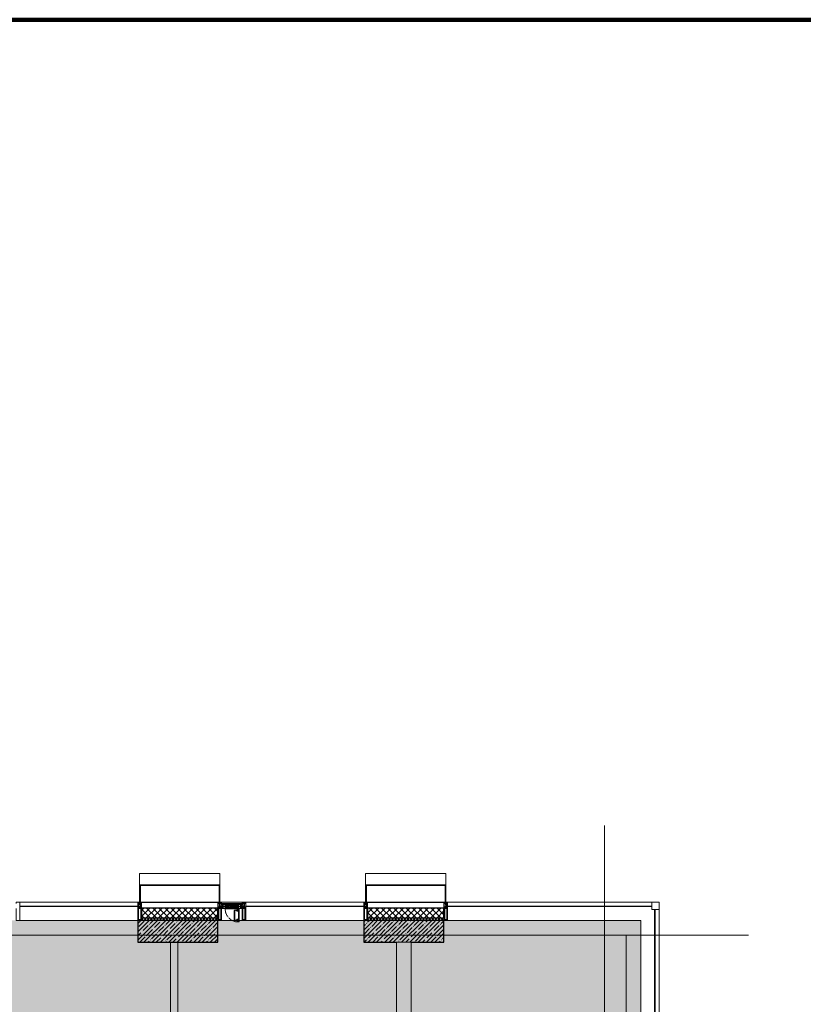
# Model space of a CAD drawing. Header units: millimetres. Extents: x -542966 to 178656, y -69521 to 267189.
# Tile 328 of 388: x -163323 to -152574, y 253686 to 267189. Entities that reach past the tile are written whole.
import ezdxf

# ---------------------------------------------------------------- set-up
doc = ezdxf.new("R2010")
doc.units = ezdxf.units.MM
doc.linetypes.add('-D1-02х01', pattern=[3, 2, -1])
doc.linetypes.add('-D1d1-15x02', pattern=[19, 15, -2, 0, -2])
doc.layers.get('Defpoints').update_dxf_attribs({"color": 31})
for name, color, linetype, lineweight in [('_0', 7, 'Continuous', 13), ('A-COLS', 7, 'Continuous', 5), ('A-DETL-GENF', 7, 'Continuous', 5), ('A-GLAZ', 7, 'Continuous', 5), ('A-GLAZ-CURT', 8, 'Continuous', 5), ('A-GLAZ-CWMG', 8, 'Continuous', 5), ('A-WALL', 7, 'Continuous', 5), ('A-WALL-FNSH', 8, 'Continuous', 5), ('I-WALL', 7, 'Continuous', 5), ('S-COLS', 7, 'Continuous', 5), ('S-GRID', 7, 'Continuous', 5)]:
    doc.layers.add(name, color=color, linetype=linetype, lineweight=lineweight)
pattern_1 = [(45, (0, 0), (-21.213203, 21.213203), []), (135, (0, 0), (-21.213203, -21.213203), [])]
pattern_2 = [(45, (0, 0), (-42.42641, 42.42641), []), (135, (0, 0), (-42.42641, -42.42641), [])]
pattern_3 = [(45, (-192252.935, 225386.45), (-57.02463, 57.02463), []), (45, (-192195.91, 225386.45), (-57.02463, 57.02463), [100.806, -20.161, 3.353, -16.808])]

# ---------------------------------------------------------------- blocks, each defined once
blk = doc.blocks.new('System Panel - A_PAN_Glass-4754382-50_AS_M_L19')
at = {"layer": 'A-GLAZ-CURT'}
for p, q in [((800, 55), (-800, 55)), ((-800, 55), (-800, 0)), ((-800, 0), (800, 0)), ((800, 0), (800, 55))]:
    blk.add_line(p, q, dxfattribs=at)
blk = doc.blocks.new('System Panel - A_PAN_Glass-4752227-50_AS_M_L19')
at = {"layer": 'A-GLAZ-CURT'}
for p, q in [((1400, 0), (-1400, 0)), ((-1400, 0), (-1400, -55)), ((1400, -55), (1400, 0)), ((-1400, -55), (1400, -55))]:
    blk.add_line(p, q, dxfattribs=at)
blk = doc.blocks.new('Quad Corner Mullion - Q_0_100_-50-4752228-50_AS_M_L19')
at = {"layer": 'A-GLAZ-CWMG', "lineweight": 9}
for p, q in [((-100, 100), (0, 100)), ((-100, 0), (-100, 100)), ((0, 0), (-100, 0)), ((0, 100), (0, 0))]:
    blk.add_line(p, q, dxfattribs=at)
blk = doc.blocks.new('Rectangular Mullion - 50Wx250H-V1-50_AS_M_L19')
at = {"layer": 'A-DETL-GENF'}
for p, q in [((-25, 65), (-25, 250)), ((-25, 250), (0, 250)), ((-23, 237), (0, 237)), ((-23, 237), (-23, 74)), ((-15, 84), (-15, 237)), ((25, 250), (0, 250)), ((23, 237), (0, 237)), ((15, 84), (15, 237)), ((23, 237), (23, 74)), ((25, 65), (25, 250)), ((-14, 65), (-25, 65)), ((-24, 15), (-25, 14)), ((-25, 0), (-25, 14)), ((-22, 17), (-24, 17)), ((-24, 17), (-24, 15)), ((-23, 11), (-24, 15)), ((-23, 11), (-24, 10)), ((-24, 1), (-24, 10)), ((-24, 1), (-12, 1)), ((0, 84), (-23, 84)), ((-1, 74), (-23, 74)), ((-23, 10), (-22, 8)), ((-22, 17), (-22, 16)), ((-22, 16), (-21, 16)), ((-22, 8), (-22, 4)), ((-21, 4), (-22, 4)), ((-19, 18), (-21, 16)), ((-21, 4), (-21, 6)), ((-21, 6), (-14, 6)), ((-18, 17), (-19, 18)), ((-7, 17), (-18, 17)), ((-14, 71), (-14, 65)), ((-10, 71), (-14, 71)), ((-14, 6), (-14, 4)), ((-13, 4), (-14, 4)), ((-13, 8), (-11, 11)), ((-13, 8), (-12, 7)), ((-13, 4), (-12, 7)), ((-12, 9), (-12, 15)), ((-12, 15), (0, 15)), ((-12, 1), (-12, 7)), ((-10, 11), (-11, 11)), ((-10, 53), (-10, 71)), ((-9, 53), (-10, 53)), ((-10, 53), (-10, 17)), ((-10, 17), (-8, 17)), ((-10, 1), (-10, 11)), ((-5, 1), (-10, 1)), ((-9, 53), (-7, 55)), ((-9, 18), (-9, 23)), ((-8, 18), (-9, 18)), ((-9, 23), (-2, 30)), ((-8, 17), (-8, 18)), ((-7, 65), (-6, 67)), ((-7, 65), (-7, 55)), ((-7, 18), (-7, 17)), ((-3, 18), (-7, 18)), ((-4, 67), (-6, 67)), ((0, 8), (-5, 8)), ((-5, 1), (-5, 8)), ((-4, 67), (-3, 65)), ((-3, 65), (-3, 55)), ((-1, 53), (-3, 55)), ((-3, 18), (-3, 17)), ((-3, 17), (0, 17)), ((-2, 30), (0, 30)), ((0, 53), (-1, 53)), ((0, 84), (23, 84)), ((0, 53), (1, 53)), ((2, 30), (0, 30)), ((3, 17), (0, 17)), ((0, 15), (0, 17)), ((0, 15), (0, 17)), ((12, 15), (0, 15)), ((0, 0), (0, 8)), ((0, 8), (5, 8)), ((0, 0), (0, 8)), ((1, 74), (23, 74)), ((1, 53), (3, 55)), ((8, 23), (2, 30)), ((4, 67), (3, 65)), ((3, 65), (3, 55)), ((3, 18), (3, 17)), ((3, 18), (7, 18)), ((4, 67), (6, 67)), ((5, 1), (5, 8)), ((5, 1), (10, 1)), ((7, 65), (6, 67)), ((7, 65), (7, 55)), ((9, 53), (7, 55)), ((7, 18), (7, 17)), ((7, 17), (18, 17)), ((8, 18), (8, 18)), ((8, 17), (8, 18)), ((10, 17), (8, 17)), ((9, 53), (10, 53)), ((8, 18), (8, 23)), ((10, 71), (14, 71)), ((10, 53), (10, 71)), ((10, 53), (10, 17)), ((10, 11), (11, 11)), ((10, 1), (10, 11)), ((13, 8), (11, 11)), ((12, 9), (12, 15)), ((13, 8), (12, 7)), ((13, 4), (12, 7)), ((12, 1), (12, 7)), ((24, 1), (12, 1)), ((13, 4), (14, 4)), ((14, 71), (14, 65)), ((14, 65), (25, 65)), ((21, 6), (14, 6)), ((14, 6), (14, 4)), ((18, 17), (19, 18)), ((19, 18), (21, 16)), ((22, 16), (21, 16)), ((21, 4), (21, 6)), ((21, 4), (22, 4)), ((22, 17), (22, 16)), ((22, 17), (24, 17)), ((23, 10), (22, 8)), ((22, 8), (22, 4)), ((23, 11), (24, 15)), ((23, 11), (24, 10)), ((24, 17), (24, 15)), ((24, 15), (25, 14)), ((24, 1), (24, 10)), ((25, 0), (25, 14)), ((-25, 0), (0, 0)), ((25, 0), (0, 0))]:
    blk.add_line(p, q, dxfattribs=at)
for centre, start, end in [((-1, 73), 360, 90), ((1, 73), 90, 180)]:
    blk.add_arc(centre, 0.5, start, end, dxfattribs=at)
blk = doc.blocks.new('Rectangular Mullion - R_StandardFrame_50Wx250H-4752222-50_AS_M_L19')
at = {"layer": 'A-GLAZ-CWMG', "lineweight": 9}
for p, q in [((-25, 0), (-25, 250)), ((-25, 250), (25, 250)), ((25, 250), (25, 0)), ((25, 0), (-25, 0))]:
    blk.add_line(p, q, dxfattribs=at)
blk = doc.blocks.new('System Panel - A_PAN_Glass-4752223-50_AS_M_L19')
at = {"layer": 'A-GLAZ-CURT'}
for p, q in [((810, 0), (-810, 0)), ((-810, 0), (-810, -55)), ((810, -55), (810, 0)), ((-810, -55), (810, -55))]:
    blk.add_line(p, q, dxfattribs=at)
blk = doc.blocks.new('Rectangular Mullion - R_StandardFrame_50Wx250H-4664070-50_AS_M_L19')
at = {"layer": 'A-GLAZ-CWMG', "lineweight": 9}
for p, q in [((-25, 84), (-25, 250)), ((-25, 250), (25, 250)), ((25, 250), (25, 0)), ((-25, 0), (-25, 17)), ((25, 0), (-25, 0))]:
    blk.add_line(p, q, dxfattribs=at)
blk = doc.blocks.new('A_PAN_Створка - 383мм-V11-50_AS_M_L19')
at = {"layer": 'A-GLAZ-CURT'}
h = blk.add_hatch(dxfattribs=at)
h.set_pattern_fill('FP_15', color=256, style=0, pattern_type=2)
h.set_pattern_definition([(45, (-31840, -29700), (-14.142136, 14.142136), []), (135, (-31840, -29700), (-14.142136, -14.142136), [])])
h.paths.add_polyline_path([(-54, -83), (55, -82), (55, -63), (57, -61), (57, -36), (55, -34), (55, -32), (-55, -32), (-55, -34), (-57, -36), (-57, -61), (-55, -63), (-55, -82)])
at = {"layer": 'A-DETL-GENF'}
for p, q in [((-92, -88), (-74, -88)), ((-92, -92), (-92, -88)), ((-92, -92), (91, -92)), ((-83, -90), (-83, -88)), ((-83, -90), (-69, -90)), ((-74, -63), (-70, -63)), ((-74, -88), (-74, -63)), ((-69, -67), (-74, -67)), ((-74, -82), (-69, -82)), ((-69, -86), (-74, -86)), ((-70, -32), (-61, -24)), ((-70, -63), (-70, -32)), ((-69, -82), (-69, -67)), ((-69, -90), (-69, -86)), ((-68, -38), (-66, -37)), ((-68, -56), (-68, -38)), ((-66, -57), (-68, -56)), ((-62, -63), (-68, -63)), ((-68, -63), (-68, -89)), ((-68, -89), (-67, -90)), ((-67, -90), (-57, -90)), ((-66, -37), (-61, -35)), ((-66, -57), (-62, -59)), ((-62, -59), (-61, -61)), ((-62, -65), (-62, -63)), ((-60, -68), (-62, -65)), ((61, -24), (-61, -24)), ((-61, -35), (-57, -36)), ((-61, -61), (-57, -61)), ((-56, -68), (-60, -68)), ((-55, -34), (-57, -36)), ((-55, -34), (-57, -36)), ((-57, -36), (-57, -61)), ((-57, -61), (-55, -63)), ((-57, -61), (-55, -64)), ((-57, -90), (-56, -89)), ((-56, -89), (-56, -68)), ((-55, -26), (-54, -25)), ((-55, -30), (-55, -26)), ((-54, -31), (-55, -30)), ((55, -32), (-55, -32)), ((-55, -32), (-55, -34)), ((-55, -34), (-55, -32)), ((0, -32), (-55, -32)), ((-55, -63), (-55, -82)), ((-55, -64), (-55, -82)), ((-55, -82), (-54, -83)), ((-55, -82), (-54, -83)), ((-55, -86), (-54, -85)), ((-55, -89), (-55, -86)), ((-54, -90), (-55, -89)), ((-54, -25), (54, -25)), ((54, -31), (-54, -31)), ((-54, -83), (54, -83)), ((54, -83), (-54, -83)), ((-54, -85), (54, -85)), ((54, -90), (-54, -90)), ((0, -32), (55, -32)), ((55, -26), (54, -25)), ((54, -31), (55, -30)), ((54, -83), (55, -82)), ((55, -82), (54, -83)), ((55, -86), (54, -85)), ((54, -90), (55, -89)), ((55, -30), (55, -26)), ((55, -34), (55, -32)), ((55, -34), (55, -32)), ((57, -36), (55, -34)), ((55, -34), (57, -36)), ((55, -63), (57, -61)), ((57, -61), (55, -64)), ((55, -82), (55, -63)), ((55, -64), (55, -82)), ((55, -89), (55, -86)), ((56, -68), (60, -68)), ((56, -89), (56, -68)), ((57, -90), (56, -89)), ((61, -35), (57, -36)), ((57, -61), (57, -36)), ((61, -61), (57, -61)), ((67, -90), (57, -90)), ((60, -68), (62, -65)), ((70, -32), (61, -24)), ((66, -37), (61, -35)), ((62, -59), (61, -61)), ((66, -57), (62, -59)), ((62, -63), (68, -63)), ((62, -65), (62, -63)), ((68, -38), (66, -37)), ((66, -57), (68, -56)), ((68, -89), (67, -90)), ((68, -56), (68, -38)), ((68, -63), (68, -89)), ((69, -67), (74, -67)), ((69, -82), (69, -67)), ((74, -82), (69, -82)), ((69, -86), (74, -86)), ((69, -90), (69, -86)), ((83, -90), (69, -90)), ((70, -63), (70, -32)), ((74, -63), (70, -63)), ((74, -88), (74, -63)), ((91, -88), (74, -88)), ((83, -90), (83, -88)), ((91, -92), (91, -88))]:
    blk.add_line(p, q, dxfattribs=at)
at = {"layer": 'A-DETL-GENF', "color": 9, "true_color": 0xc8c8c8}
for p, q in [((40, -109), (31, -118)), ((31, -118), (31, -240)), ((39, -179), (39, -124)), ((41, -124), (39, -124)), ((70, -109), (40, -109)), ((41, -124), (43, -122)), ((45, -113), (42, -118)), ((42, -118), (43, -122)), ((46, -111), (45, -113)), ((63, -111), (46, -111)), ((64, -113), (63, -111)), ((64, -113), (67, -117)), ((67, -117), (69, -118)), ((69, -118), (69, -122)), ((69, -122), (71, -124)), ((70, -105), (70, -109)), ((95, -105), (70, -105)), ((71, -124), (89, -124)), ((74, -110), (74, -105)), ((89, -110), (74, -110)), ((89, -105), (89, -110)), ((89, -124), (91, -125)), ((91, -125), (91, -233)), ((93, -110), (93, -105)), ((98, -110), (93, -110)), ((95, -88), (95, -105)), ((100, -88), (95, -88)), ((98, -96), (95, -96)), ((98, -96), (98, -110)), ((100, -271), (100, -88)), ((40, -249), (31, -240)), ((39, -179), (39, -234)), ((41, -234), (39, -234)), ((70, -249), (40, -249)), ((41, -234), (43, -236)), ((42, -240), (43, -236)), ((45, -245), (42, -240)), ((46, -247), (45, -245)), ((63, -247), (46, -247)), ((64, -245), (63, -247)), ((64, -245), (67, -241)), ((67, -241), (69, -240)), ((69, -236), (71, -234)), ((69, -240), (69, -236)), ((70, -253), (70, -249)), ((95, -253), (70, -253)), ((71, -234), (89, -234)), ((74, -248), (74, -253)), ((89, -248), (74, -248)), ((89, -234), (91, -233)), ((89, -253), (89, -248)), ((93, -248), (93, -253)), ((98, -248), (93, -248)), ((95, -271), (95, -253)), ((98, -262), (95, -262)), ((98, -262), (98, -248)), ((100, -271), (95, -271))]:
    blk.add_line(p, q, dxfattribs=at)
at = {"layer": 'A-GLAZ'}
for p, q in [((-68, -17), (-171, -17)), ((-171, -17), (-171, -57)), ((-171, -18), (-153, -18)), ((-171, -55), (-152, -55)), ((-171, -57), (-156, -57)), ((-153, -18), (-152, -20)), ((-153, -60), (-153, -74)), ((-153, -74), (-150, -74)), ((-152, -20), (-152, -74)), ((-150, -17), (-150, -29)), ((-132, -19), (-150, -19)), ((-150, -29), (-132, -29)), ((-150, -34), (-150, -68)), ((-136, -34), (-150, -34)), ((-136, -52), (-150, -52)), ((-150, -57), (-132, -57)), ((-150, -68), (-144, -68)), ((-150, -70), (-150, -74)), ((-145, -70), (-150, -70)), ((-150, -74), (-150, -84)), ((-150, -84), (-78, -84)), ((-149, -81), (-149, -83)), ((-144, -81), (-149, -81)), ((-149, -83), (-132, -83)), ((-145, -70), (-145, -80)), ((-144, -68), (-144, -81)), ((-137, -31), (-136, -35)), ((-132, -31), (-137, -31)), ((-137, -55), (-136, -51)), ((-132, -55), (-137, -55)), ((-132, -37), (-136, -35)), ((-132, -49), (-136, -51)), ((-132, -32), (-133, -34)), ((-133, -34), (-130, -35)), ((-133, -52), (-130, -50)), ((-132, -54), (-133, -52)), ((-132, -29), (-132, -19)), ((-132, -32), (-132, -31)), ((-132, -49), (-132, -37)), ((-132, -54), (-132, -55)), ((-132, -57), (-132, -83)), ((-131, -18), (-131, -29)), ((-121, -18), (-131, -18)), ((-131, -29), (-121, -29)), ((-131, -31), (-131, -33)), ((-121, -31), (-131, -31)), ((-129, -35), (-131, -33)), ((-129, -51), (-131, -53)), ((-131, -55), (-131, -53)), ((-121, -55), (-131, -55)), ((-131, -56), (-131, -63)), ((-131, -56), (-121, -56)), ((-121, -63), (-131, -63)), ((-131, -65), (-121, -65)), ((-131, -83), (-131, -65)), ((-131, -83), (-121, -83)), ((-130, -35), (-130, -50)), ((-130, -35), (-129, -35)), ((-130, -50), (-129, -51)), ((-122, -35), (-121, -33)), ((-118, -34), (-122, -35)), ((-122, -35), (-122, -50)), ((-122, -35), (-122, -35)), ((-122, -50), (-122, -51)), ((-118, -52), (-122, -50)), ((-122, -51), (-121, -53)), ((-121, -18), (-121, -29)), ((-121, -31), (-121, -33)), ((-121, -55), (-121, -53)), ((-121, -56), (-121, -63)), ((-121, -83), (-121, -65)), ((-120, -37), (-116, -35)), ((-120, -49), (-120, -37)), ((-120, -49), (-116, -51)), ((-119, -19), (-92, -19)), ((-119, -29), (-119, -19)), ((-92, -29), (-119, -29)), ((-119, -31), (-115, -31)), ((-119, -32), (-119, -31)), ((-119, -32), (-118, -34)), ((-119, -54), (-118, -52)), ((-119, -54), (-119, -55)), ((-119, -55), (-115, -55)), ((-119, -57), (-119, -83)), ((-92, -57), (-119, -57)), ((-119, -83), (-92, -83)), ((-115, -31), (-116, -35)), ((-115, -55), (-116, -51)), ((-94, -33), (-115, -33)), ((-94, -53), (-115, -53)), ((-90, -35), (-94, -33)), ((-90, -51), (-94, -53)), ((-92, -19), (-92, -29)), ((-92, -57), (-92, -83)), ((-74, -88), (-92, -88)), ((-92, -88), (-92, -92)), ((-92, -92), (91, -92)), ((-91, -19), (-91, -29)), ((-87, -19), (-91, -19)), ((-91, -29), (-86, -29)), ((-91, -57), (-86, -57)), ((-91, -63), (-91, -57)), ((-80, -63), (-91, -63)), ((-91, -65), (-91, -83)), ((-80, -65), (-91, -65)), ((-91, -83), (-80, -83)), ((-90, -32), (-90, -35)), ((-86, -32), (-90, -32)), ((-90, -35), (-90, -51)), ((-90, -52), (-90, -51)), ((-90, -52), (-89, -54)), ((-86, -54), (-89, -54)), ((-87, -20), (-87, -19)), ((-87, -20), (-87, -22)), ((-85, -20), (-87, -20)), ((-87, -22), (-86, -22)), ((-86, -18), (-86, -20)), ((-76, -18), (-86, -18)), ((-86, -22), (-86, -29)), ((-86, -29), (-86, -32)), ((-86, -54), (-78, -46)), ((-86, -57), (-86, -54)), ((-83, -20), (-85, -20)), ((-78, -84), (-85, -84)), ((-85, -84), (-85, -88)), ((-85, -88), (-78, -88)), ((-70, -34), (-83, -20)), ((-80, -61), (-80, -63)), ((-78, -61), (-80, -61)), ((-80, -66), (-80, -65)), ((-78, -66), (-80, -66)), ((-80, -81), (-78, -81)), ((-80, -83), (-80, -81)), ((-78, -84), (-78, -24)), ((-78, -24), (-68, -24)), ((-78, -37), (-70, -37)), ((-78, -46), (-78, -37)), ((-78, -66), (-78, -61)), ((-78, -88), (-78, -84)), ((-78, -84), (-74, -84)), ((-76, -22), (-76, -18)), ((-76, -22), (-76, -24)), ((-75, -22), (-76, -22)), ((-76, -24), (-73, -24)), ((-75, -18), (-75, -22)), ((-69, -18), (-75, -18)), ((-70, -63), (-74, -63)), ((-74, -63), (-74, -88)), ((-67, -29), (-73, -24)), ((-61, -24), (-70, -32)), ((-70, -32), (-70, -63)), ((-70, -37), (-70, -34)), ((-69, -22), (-69, -18)), ((-68, -22), (-69, -22)), ((68, -17), (-68, -17)), ((-61, -24), (-68, -17)), ((-68, -17), (-68, -24)), ((-68, -17), (68, -17)), ((-68, -22), (-68, -24)), ((-68, -24), (-65, -27)), ((-68, -24), (-65, -27)), ((-65, -27), (-67, -29)), ((-65, -27), (-61, -24)), ((61, -24), (-61, -24)), ((68, -17), (61, -24)), ((70, -32), (61, -24)), ((61, -24), (65, -27)), ((68, -24), (65, -27)), ((65, -27), (68, -24)), ((65, -27), (67, -29)), ((67, -29), (73, -24)), ((68, -24), (68, -17)), ((171, -17), (68, -17)), ((68, -22), (68, -24)), ((68, -22), (69, -22)), ((68, -24), (78, -24)), ((69, -18), (75, -18)), ((69, -22), (69, -18)), ((70, -34), (83, -20)), ((70, -63), (70, -32)), ((70, -37), (70, -34)), ((78, -37), (70, -37)), ((74, -63), (70, -63)), ((76, -24), (73, -24)), ((74, -88), (74, -63)), ((74, -84), (78, -84)), ((91, -88), (74, -88)), ((75, -18), (75, -22)), ((75, -22), (76, -22)), ((76, -18), (86, -18)), ((76, -22), (76, -18)), ((76, -22), (76, -24)), ((78, -24), (78, -84)), ((78, -46), (78, -37)), ((86, -54), (78, -46)), ((78, -61), (80, -61)), ((78, -66), (78, -61)), ((78, -66), (80, -66)), ((80, -81), (78, -81)), ((78, -88), (78, -84)), ((78, -84), (85, -84)), ((78, -84), (150, -84)), ((85, -88), (78, -88)), ((80, -61), (80, -63)), ((80, -63), (91, -63)), ((80, -65), (91, -65)), ((80, -66), (80, -65)), ((80, -83), (80, -81)), ((91, -83), (80, -83)), ((83, -20), (85, -20)), ((85, -20), (87, -20)), ((85, -84), (85, -88)), ((86, -18), (86, -20)), ((86, -22), (86, -29)), ((87, -22), (86, -22)), ((86, -29), (86, -32)), ((91, -29), (86, -29)), ((86, -32), (90, -32)), ((86, -54), (89, -54)), ((86, -57), (86, -54)), ((91, -57), (86, -57)), ((87, -19), (91, -19)), ((87, -20), (87, -19)), ((87, -20), (87, -22)), ((90, -52), (89, -54)), ((90, -32), (90, -35)), ((90, -35), (94, -33)), ((90, -35), (90, -51)), ((90, -51), (94, -53)), ((90, -52), (90, -51)), ((91, -19), (91, -29)), ((91, -63), (91, -57)), ((91, -65), (91, -83)), ((91, -92), (91, -88)), ((92, -19), (92, -29)), ((119, -19), (92, -19)), ((92, -29), (119, -29)), ((92, -57), (119, -57)), ((92, -57), (92, -83)), ((119, -83), (92, -83)), ((94, -33), (115, -33)), ((94, -53), (115, -53)), ((115, -31), (116, -35)), ((119, -31), (115, -31)), ((115, -55), (116, -51)), ((119, -55), (115, -55)), ((120, -37), (116, -35)), ((120, -49), (116, -51)), ((119, -32), (118, -34)), ((118, -34), (122, -35)), ((118, -52), (122, -50)), ((119, -54), (118, -52)), ((119, -29), (119, -19)), ((119, -32), (119, -31)), ((119, -54), (119, -55)), ((119, -57), (119, -83)), ((120, -49), (120, -37)), ((121, -18), (121, -29)), ((121, -18), (131, -18)), ((131, -29), (121, -29)), ((121, -31), (121, -33)), ((121, -31), (131, -31)), ((122, -35), (121, -33)), ((122, -51), (121, -53)), ((121, -55), (121, -53)), ((121, -55), (131, -55)), ((121, -56), (121, -63)), ((131, -56), (121, -56)), ((121, -63), (131, -63)), ((121, -83), (121, -65)), ((131, -65), (121, -65)), ((131, -83), (121, -83)), ((122, -35), (122, -50)), ((122, -35), (122, -35)), ((122, -50), (122, -51)), ((129, -35), (131, -33)), ((130, -35), (129, -35)), ((130, -50), (129, -51)), ((129, -51), (131, -53)), ((133, -34), (130, -35)), ((130, -35), (130, -50)), ((133, -52), (130, -50)), ((131, -18), (131, -29)), ((131, -31), (131, -33)), ((131, -55), (131, -53)), ((131, -56), (131, -63)), ((131, -83), (131, -65)), ((132, -19), (150, -19)), ((132, -29), (132, -19)), ((150, -29), (132, -29)), ((132, -31), (137, -31)), ((132, -32), (132, -31)), ((132, -32), (133, -34)), ((132, -37), (136, -35)), ((132, -49), (132, -37)), ((132, -49), (136, -51)), ((132, -54), (133, -52)), ((132, -54), (132, -55)), ((132, -55), (137, -55)), ((150, -57), (132, -57)), ((132, -57), (132, -83)), ((149, -83), (132, -83)), ((137, -31), (136, -35)), ((136, -34), (150, -34)), ((137, -55), (136, -51)), ((136, -52), (150, -52)), ((144, -68), (144, -81)), ((150, -68), (144, -68)), ((144, -81), (149, -81)), ((145, -70), (150, -70)), ((145, -70), (145, -80)), ((149, -81), (149, -83)), ((150, -17), (150, -29)), ((150, -34), (150, -68)), ((150, -70), (150, -74)), ((150, -84), (150, -74)), ((150, -74), (153, -74)), ((153, -18), (152, -20)), ((152, -20), (152, -74)), ((171, -55), (152, -55)), ((171, -18), (153, -18)), ((153, -74), (153, -60)), ((156, -57), (171, -57)), ((171, -57), (171, -17))]:
    blk.add_line(p, q, dxfattribs=at)
for centre, start, end in [((-156, -60), 0, 90), ((156, -60), 90, 180)]:
    blk.add_arc(centre, 3, start, end, dxfattribs=at)
at = {"layer": 'A-GLAZ', "linetype": '-D1-02х01'}
blk.add_arc((91, -88), 183, 181.4091, 271.1445, dxfattribs=at)
blk = doc.blocks.new('Rectangular Mullion - 50Wx250H-V3-50_AS_M_L19')
at = {"layer": 'A-DETL-GENF'}
for p, q in [((-25, 65), (-25, 250)), ((-25, 250), (0, 250)), ((-23, 237), (0, 237)), ((-23, 237), (-23, 74)), ((-15, 84), (-15, 237)), ((25, 250), (0, 250)), ((23, 237), (0, 237)), ((15, 84), (15, 237)), ((23, 237), (23, 84)), ((25, 84), (25, 250)), ((-14, 65), (-25, 65)), ((-24, 15), (-25, 14)), ((-25, 0), (-25, 14)), ((-22, 17), (-24, 17)), ((-24, 17), (-24, 15)), ((-23, 11), (-24, 15)), ((-23, 11), (-24, 10)), ((-24, 1), (-24, 10)), ((-24, 1), (-12, 1)), ((0, 84), (-23, 84)), ((-1, 74), (-23, 74)), ((-23, 10), (-22, 8)), ((-22, 17), (-22, 16)), ((-22, 16), (-21, 16)), ((-22, 8), (-22, 4)), ((-21, 4), (-22, 4)), ((-19, 18), (-21, 16)), ((-21, 4), (-21, 6)), ((-21, 6), (-14, 6)), ((-18, 17), (-19, 18)), ((-7, 17), (-18, 17)), ((-14, 71), (-14, 65)), ((-10, 71), (-14, 71)), ((-14, 6), (-14, 4)), ((-13, 4), (-14, 4)), ((-13, 8), (-11, 11)), ((-13, 8), (-12, 7)), ((-13, 4), (-12, 7)), ((-12, 9), (-12, 15)), ((-12, 15), (0, 15)), ((-12, 1), (-12, 7)), ((-10, 11), (-11, 11)), ((-10, 53), (-10, 71)), ((-9, 53), (-10, 53)), ((-10, 53), (-10, 17)), ((-10, 17), (-8, 17)), ((-10, 1), (-10, 11)), ((-5, 1), (-10, 1)), ((-9, 53), (-7, 55)), ((-9, 18), (-9, 23)), ((-8, 18), (-9, 18)), ((-9, 23), (-6, 25)), ((-8, 17), (-8, 18)), ((-7, 65), (-6, 67)), ((-7, 65), (-7, 55)), ((-7, 18), (-7, 17)), ((-6, 18), (-7, 18)), ((-4, 67), (-6, 67)), ((0, 8), (-5, 8)), ((-5, 1), (-5, 8)), ((-4, 67), (-3, 65)), ((-3, 65), (-3, 57)), ((-3, 17), (0, 17)), ((0, 84), (15, 84)), ((3, 17), (0, 17)), ((0, 15), (0, 17)), ((0, 15), (0, 17)), ((12, 15), (0, 15)), ((0, 0), (0, 8)), ((0, 8), (5, 8)), ((0, 0), (0, 8)), ((1, 74), (15, 74)), ((4, 67), (3, 65)), ((3, 65), (3, 57)), ((4, 67), (6, 67)), ((5, 1), (5, 8)), ((5, 1), (10, 1)), ((7, 65), (6, 67)), ((7, 65), (7, 57)), ((7, 17), (18, 17)), ((10, 71), (12, 71)), ((10, 57), (10, 71)), ((10, 11), (11, 11)), ((10, 1), (10, 11)), ((13, 8), (11, 11)), ((12, 9), (12, 15)), ((13, 8), (12, 7)), ((13, 4), (12, 7)), ((12, 1), (12, 7)), ((24, 1), (12, 1)), ((13, 4), (14, 4)), ((21, 6), (14, 6)), ((14, 6), (14, 4)), ((20, 17), (21, 16)), ((22, 16), (21, 16)), ((21, 4), (21, 6)), ((21, 4), (22, 4)), ((22, 17), (22, 16)), ((23, 10), (22, 8)), ((22, 8), (22, 4)), ((23, 11), (24, 15)), ((23, 11), (24, 10)), ((24, 17), (24, 15)), ((24, 15), (25, 14)), ((24, 1), (24, 10)), ((25, 0), (25, 14)), ((-25, 0), (0, 0)), ((25, 0), (0, 0))]:
    blk.add_line(p, q, dxfattribs=at)
for centre, start, end in [((-1, 73), 360, 90), ((1, 73), 90, 180)]:
    blk.add_arc(centre, 0.5, start, end, dxfattribs=at)
blk = doc.blocks.new('Rectangular Mullion - R_StandardFrame_50Wx250H-V9-50_AS_M_L19')
at = {"layer": 'A-GLAZ-CWMG', "lineweight": 9}
for p, q in [((-25, 0), (-25, 250)), ((-25, 250), (25, 250)), ((25, 250), (25, 84)), ((25, 0), (-25, 0)), ((25, 17), (25, 0))]:
    blk.add_line(p, q, dxfattribs=at)
blk = doc.blocks.new('Rectangular Mullion - 50Wx250H-2623690-50_AS_M_L19')
at = {"layer": 'A-DETL-GENF'}
for p, q in [((-25, 84), (-25, 250)), ((-25, 250), (0, 250)), ((-23, 237), (0, 237)), ((-23, 237), (-23, 84)), ((-15, 84), (-15, 237)), ((25, 250), (0, 250)), ((23, 237), (0, 237)), ((15, 84), (15, 237)), ((23, 237), (23, 74)), ((25, 65), (25, 250)), ((-24, 15), (-25, 14)), ((-25, 0), (-25, 14)), ((-24, 17), (-24, 15)), ((-23, 11), (-24, 15)), ((-23, 11), (-24, 10)), ((-24, 1), (-24, 10)), ((-24, 1), (-12, 1)), ((-23, 10), (-22, 8)), ((-22, 17), (-22, 16)), ((-22, 16), (-21, 16)), ((-22, 8), (-22, 4)), ((-21, 4), (-22, 4)), ((-20, 17), (-21, 16)), ((-21, 4), (-21, 6)), ((-21, 6), (-14, 6)), ((-7, 17), (-18, 17)), ((0, 84), (-15, 84)), ((-1, 74), (-15, 74)), ((-14, 6), (-14, 4)), ((-13, 4), (-14, 4)), ((-13, 8), (-11, 11)), ((-13, 8), (-12, 7)), ((-13, 4), (-12, 7)), ((-10, 71), (-12, 71)), ((-12, 9), (-12, 15)), ((-12, 15), (0, 15)), ((-12, 1), (-12, 7)), ((-10, 11), (-11, 11)), ((-10, 57), (-10, 71)), ((-10, 1), (-10, 11)), ((-5, 1), (-10, 1)), ((-7, 65), (-6, 67)), ((-7, 65), (-7, 57)), ((-4, 67), (-6, 67)), ((0, 8), (-5, 8)), ((-5, 1), (-5, 8)), ((-4, 67), (-3, 65)), ((-3, 65), (-3, 57)), ((-3, 17), (0, 17)), ((0, 84), (23, 84)), ((3, 17), (0, 17)), ((0, 15), (0, 17)), ((0, 15), (0, 17)), ((12, 15), (0, 15)), ((0, 0), (0, 8)), ((0, 8), (5, 8)), ((0, 0), (0, 8)), ((1, 74), (23, 74)), ((4, 67), (3, 65)), ((3, 65), (3, 57)), ((4, 67), (6, 67)), ((5, 1), (5, 8)), ((5, 1), (10, 1)), ((7, 65), (6, 67)), ((8, 23), (6, 25)), ((6, 18), (7, 18)), ((7, 65), (7, 55)), ((9, 53), (7, 55)), ((7, 18), (7, 17)), ((7, 17), (18, 17)), ((8, 18), (8, 18)), ((8, 17), (8, 18)), ((10, 17), (8, 17)), ((9, 53), (10, 53)), ((8, 18), (8, 23)), ((10, 71), (14, 71)), ((10, 53), (10, 71)), ((10, 53), (10, 17)), ((10, 11), (11, 11)), ((10, 1), (10, 11)), ((13, 8), (11, 11)), ((12, 9), (12, 15)), ((13, 8), (12, 7)), ((13, 4), (12, 7)), ((12, 1), (12, 7)), ((24, 1), (12, 1)), ((13, 4), (14, 4)), ((14, 71), (14, 65)), ((14, 65), (25, 65)), ((21, 6), (14, 6)), ((14, 6), (14, 4)), ((18, 17), (19, 18)), ((19, 18), (21, 16)), ((22, 16), (21, 16)), ((21, 4), (21, 6)), ((21, 4), (22, 4)), ((22, 17), (22, 16)), ((22, 17), (24, 17)), ((23, 10), (22, 8)), ((22, 8), (22, 4)), ((23, 11), (24, 15)), ((23, 11), (24, 10)), ((24, 17), (24, 15)), ((24, 15), (25, 14)), ((24, 1), (24, 10)), ((25, 0), (25, 14)), ((-25, 0), (0, 0)), ((25, 0), (0, 0))]:
    blk.add_line(p, q, dxfattribs=at)
for centre, start, end in [((-1, 73), 360, 90), ((1, 73), 90, 180)]:
    blk.add_arc(centre, 0.5, start, end, dxfattribs=at)
blk = doc.blocks.new('Rectangular Mullion - R_StandardFrame_50Wx250H-3323618-50_AS_M_L19')
at = {"layer": 'A-GLAZ-CWMG'}
for p, q in [((37450, 1250), (37450, 1040)), ((37700, 1250), (37700, 970)), ((37450, 1010), (37450, 970))]:
    blk.add_line(p, q, dxfattribs=at)
blk = doc.blocks.new('Rectangular Mullion - R_InvisibleFrame_50Wx250H-3586607-50_AS_M_L19')
at = {"layer": 'A-GLAZ-CWMG'}
for p, q in [((37640, 28000), (37640, 29600)), ((37450, 28000), (37450, 29450))]:
    blk.add_line(p, q, dxfattribs=at)
blk = doc.blocks.new('Rectangular Mullion - R_InvisibleFrame_50Wx250H-3586608-50_AS_M_L19')
at = {"layer": 'A-GLAZ-CWMG'}
for p, q in [((34800, 29640), (37600, 29640)), ((34800, 29450), (37450, 29450))]:
    blk.add_line(p, q, dxfattribs=at)
blk = doc.blocks.new('Rectangular Mullion - R_InvisibleFrame_50Wx250H-3514173-50_AS_M_L19')
at = {"layer": 'A-GLAZ-CWMG'}
for p, q in [((32030, 29640), (33650, 29640)), ((32030, 29450), (33650, 29450))]:
    blk.add_line(p, q, dxfattribs=at)
blk = doc.blocks.new('RST_AR_KMN_R22_B3_FCD_rvt-1-50_AS_M_L19')
at = {"layer": 'A-WALL'}
h = blk.add_hatch(dxfattribs=at)
h.set_pattern_fill('FP_7', color=256, style=0, pattern_type=2)
h.set_pattern_definition(pattern_2)
h.paths.add_polyline_path([(30770, 29480), (31650, 29480), (31650, 29620), (30600, 29620), (30600, 29480)])
h = blk.add_hatch(dxfattribs=at)
h.set_pattern_fill('FP_7', color=256, style=0, pattern_type=2)
h.set_pattern_definition(pattern_2)
h.paths.add_polyline_path([(33700, 29480), (34750, 29480), (34750, 29620), (33700, 29620)])
h = blk.add_hatch(dxfattribs=at)
h.set_pattern_fill('FP_6', color=256, style=0, pattern_type=2)
h.set_pattern_definition(pattern_1)
h.paths.add_polyline_path([(31650, 29450), (31650, 29480), (30600, 29480), (30600, 29450), (31559, 29450)])
h = blk.add_hatch(dxfattribs=at)
h.set_pattern_fill('FP_6', color=256, style=0, pattern_type=2)
h.set_pattern_definition(pattern_1)
h.paths.add_polyline_path([(34750, 29450), (34750, 29480), (33700, 29480), (33700, 29450)])
at = {"layer": 'A-COLS'}
for p, q in [((31675, 30093), (30575, 30093)), ((30575, 29939), (30575, 30093)), ((31675, 30093), (31675, 29939)), ((34775, 30093), (33675, 30093)), ((33675, 29939), (33675, 30093)), ((34775, 30093), (34775, 29939))]:
    blk.add_line(p, q, dxfattribs=at)
at = {"layer": 'A-COLS', "lineweight": 18}
for p, q in [((31675, 29939), (30575, 29939)), ((30575, 29939), (30575, 29700)), ((30585, 29700), (30585, 29928)), ((30585, 29928), (31665, 29928)), ((31665, 29928), (31665, 29700)), ((31675, 29700), (31675, 29939)), ((34775, 29939), (33675, 29939)), ((33675, 29939), (33675, 29700)), ((33685, 29700), (33685, 29928)), ((33685, 29928), (34765, 29928)), ((34765, 29928), (34765, 29700)), ((34775, 29700), (34775, 29939)), ((30575, 29700), (30585, 29700)), ((31665, 29700), (31675, 29700)), ((33675, 29700), (33685, 29700)), ((34765, 29700), (34775, 29700))]:
    blk.add_line(p, q, dxfattribs=at)
at = {"layer": 'A-WALL'}
for p, q in [((30600, 29695), (30600, 29620)), ((31650, 29695), (30600, 29695)), ((31650, 29620), (31650, 29695)), ((33700, 29695), (33700, 29620)), ((34750, 29695), (33700, 29695)), ((34750, 29620), (34750, 29695)), ((30600, 29480), (30600, 29450)), ((30600, 29450), (31650, 29450)), ((31650, 29450), (31650, 29480)), ((33700, 29480), (33700, 29450)), ((33700, 29450), (34750, 29450)), ((34750, 29450), (34750, 29480))]:
    blk.add_line(p, q, dxfattribs=at)
at = {"layer": 'A-WALL', "lineweight": 25}
for p, q in [((30600, 29620), (30600, 29480)), ((31650, 29620), (30600, 29620)), ((31650, 29480), (31650, 29620)), ((33700, 29620), (33700, 29480)), ((34750, 29620), (33700, 29620)), ((34750, 29480), (34750, 29620)), ((31650, 29480), (30600, 29480)), ((34750, 29480), (33700, 29480))]:
    blk.add_line(p, q, dxfattribs=at)
at = {"layer": 'A-WALL-FNSH'}
for p, q in [((31650, 29700), (30600, 29700)), ((30600, 29700), (30600, 29695)), ((31650, 29695), (31650, 29700)), ((34750, 29700), (33700, 29700)), ((33700, 29700), (33700, 29695)), ((34750, 29695), (34750, 29700))]:
    blk.add_line(p, q, dxfattribs=at)
at = {"layer": 'A-GLAZ-CURT', "lineweight": 5}
for name, p in [('System Panel - A_PAN_Glass-4752223-50_AS_M_L19', (29740, 29700)), ('A_PAN_Створка - 383мм-V11-50_AS_M_L19', (31840, 29700)), ('System Panel - A_PAN_Glass-4752223-50_AS_M_L19', (32840, 29700)), ('System Panel - A_PAN_Glass-4752227-50_AS_M_L19', (36200, 29700))]:
    blk.add_blockref(name, p, dxfattribs=at)
at = {"layer": 'A-GLAZ-CURT', "lineweight": 5, "rotation": 89.99999999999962}
blk.add_blockref('System Panel - A_PAN_Glass-4754382-50_AS_M_L19', (37700, 28800), dxfattribs=at)
at = {"layer": 'A-GLAZ-CWMG', "lineweight": 5, "extrusion": (0, 0, -1), "rotation": 180}
for name, p in [('Rectangular Mullion - R_StandardFrame_50Wx250H-4664070-50_AS_M_L19', (-28905, 29700)), ('Rectangular Mullion - 50Wx250H-V1-50_AS_M_L19', (-30575, 29700)), ('Rectangular Mullion - R_StandardFrame_50Wx250H-4752222-50_AS_M_L19', (-30575, 29700)), ('Rectangular Mullion - 50Wx250H-V3-50_AS_M_L19', (-31675, 29700)), ('Rectangular Mullion - R_StandardFrame_50Wx250H-V9-50_AS_M_L19', (-31675, 29700)), ('Rectangular Mullion - 50Wx250H-2623690-50_AS_M_L19', (-32005, 29700)), ('Rectangular Mullion - R_StandardFrame_50Wx250H-4664070-50_AS_M_L19', (-32005, 29700)), ('Rectangular Mullion - 50Wx250H-V1-50_AS_M_L19', (-33675, 29700)), ('Rectangular Mullion - R_StandardFrame_50Wx250H-4752222-50_AS_M_L19', (-33675, 29700)), ('Rectangular Mullion - 50Wx250H-V1-50_AS_M_L19', (-34775, 29700)), ('Rectangular Mullion - R_StandardFrame_50Wx250H-4752222-50_AS_M_L19', (-34775, 29700)), ('Quad Corner Mullion - Q_0_100_-50-4752228-50_AS_M_L19', (-37700, 29700))]:
    blk.add_blockref(name, p, dxfattribs=at)
at = {"layer": 'A-GLAZ-CWMG', "lineweight": 5}
for name, p in [('Rectangular Mullion - R_InvisibleFrame_50Wx250H-3514173-50_AS_M_L19', (-3100, 0)), ('Rectangular Mullion - R_InvisibleFrame_50Wx250H-3514173-50_AS_M_L19', (0, 0)), ('Rectangular Mullion - R_InvisibleFrame_50Wx250H-3586608-50_AS_M_L19', (0, 0)), ('Rectangular Mullion - R_InvisibleFrame_50Wx250H-3586607-50_AS_M_L19', (0, 0))]:
    blk.add_blockref(name, p, dxfattribs=at)
at = {"layer": 'A-GLAZ-CWMG', "lineweight": 5, "rotation": 90}
blk.add_blockref('Rectangular Mullion - R_StandardFrame_50Wx250H-3323618-50_AS_M_L19', (32950, -8000), dxfattribs=at)

msp = doc.modelspace()

# ---------------------------------------------------------------- hatches: boundary and pattern name
at = {"layer": '_0', "transparency": 33554534}
h = msp.add_hatch(color=252, dxfattribs=at)
h.dxf.hatch_style = 1
h.paths.add_polyline_path([(-154802.1, 224885.6), (-192753.7, 224885.6), (-192753.7, 254837.2), (-154802.1, 254837.2)])
h.paths.add_polyline_path([(-186502.9, 232136.4), (-186502.9, 235386.4), (-183902.9, 235386.4), (-183902.9, 239436.4), (-179002.9, 239436.4), (-179002.9, 237936.4), (-177402.9, 237936.4), (-177402.9, 244336.4), (-185852.9, 244336.4), (-185852.9, 246136.4), (-186852.9, 246136.4), (-186852.9, 248136.4), (-182952.9, 248136.4), (-182952.9, 246386.4), (-163952.9, 246386.4), (-163952.9, 248136.4), (-160672.9, 248136.4), (-160672.9, 246136.4), (-161752.9, 246136.4), (-161752.9, 244336.4), (-169802.9, 244336.4), (-169802.9, 235386.4), (-161802.9, 235386.4), (-161802.9, 234986.4), (-161302.9, 234986.4), (-161302.9, 232136.4), (-163402.9, 232136.4), (-163402.9, 233336.4), (-183902.9, 233336.4), (-183902.9, 232136.4)], flags=16)
at = {"layer": 'I-WALL'}
h = msp.add_hatch(dxfattribs=at)
h.set_pattern_fill('FP_43', color=256, style=0, pattern_type=2)
h.set_pattern_definition([(45, (-192252.93, 225386.45), (-75.43415, 75.43415), [106.68, -17.78, 3.556, -17.78]), (45, (-192252.93, 225461.84), (-75.43415, 75.43415), []), (50, (-192252.93, 225386.45), (127.52922, -11.15758), [13.335, -146.685]), (355, (-192252.93, 225386.45), (-24.66966, 133.74002), [10.668, -117.348]), (100.451, (-192242.31, 225385.52), (102.85973, 122.58178), [11.333, -124.663]), (46.184, (-192252.93, 225422.01), (189.75516, -29.43036), [20.002, -220.027]), (96.636, (-192237.12, 225419.56), (166.1822, 173.1996), [17, -186.995]), (351.184, (-192252.93, 225422.01), (166.1839, 173.1976), [16.002, -176.022]), (21, (-192235.15, 225413.12), (106.13027, -71.58603), [13.335, -146.685]), (326, (-192235.15, 225413.12), (43.26188, 128.93175), [10.668, -117.348]), (71.451, (-192226.31, 225407.15), (149.39198, 57.34505), [11.333, -124.663]), (37.5, (-192252.935, 225386.45), (2.16223, 59.188357), [3.353, -112.573, 3.353, -115.773, -117.792]), (37.5, (-192252.935, 225386.45), (2.16223, 59.188357), [-235.052, 3.353, -114.44]), (7.5, (-192252.935, 225386.45), (46.77386, 70.12615), [3.353, -64.567, 3.353, -109.906, -44.894]), (7.5, (-192252.935, 225386.45), (46.77386, 70.12615), [-181.178, 3.353, -41.542]), (327.5, (-192292.584, 225386.45), (94.91367, -4.010093), [3.353, -41.097, 3.353, -135.331, -184.023]), (327.5, (-192292.584, 225386.45), (94.91367, -4.010093), [-183.134, 3.353, -180.67]), (317.5, (-192310.36, 225386.45), (103.69057, 17.79882), [3.353, -54.432, 3.353, -88.748, -130.683]), (317.5, (-192310.36, 225386.45), (103.69057, 17.79882), [-149.885, 3.353, -127.33])])
h.paths.add_polyline_path([(-157952.9, 249836.4), (-157952.9, 254536.4), (-158152.9, 254536.4), (-158152.9, 249836.4)])
at = {"layer": 'S-COLS'}
h = msp.add_hatch(dxfattribs=at)
h.set_pattern_fill('FP_1', color=256, style=0, pattern_type=2)
h.set_pattern_definition(pattern_3)
h.paths.add_polyline_path([(-161702.9, 254536.4), (-160602.9, 254536.4), (-160602.9, 254836.4), (-161702.9, 254836.4)])
h = msp.add_hatch(dxfattribs=at)
h.set_pattern_fill('FP_1', color=256, style=0, pattern_type=2)
h.set_pattern_definition(pattern_3)
h.paths.add_polyline_path([(-157952.9, 254536.4), (-157502.9, 254536.4), (-157502.9, 254836.4), (-158602.9, 254836.4), (-158602.9, 254536.4), (-158152.9, 254536.4)])

# ---------------------------------------------------------------- linework, layer by layer
at = {"layer": 'A-WALL', "lineweight": 9}
for p, q in [((-158152.9, 254536.4), (-158152.9, 249836.4)), ((-157952.9, 249636.4), (-157952.9, 254536.4))]:
    msp.add_line(p, q, dxfattribs=at)
at = {"layer": 'A-WALL'}
msp.add_line((-157952.9, 254536.4), (-158152.9, 254536.4), dxfattribs=at)
at = {"layer": 'Defpoints', "color": 1, "lineweight": 100}
msp.add_lwpolyline([(-127543.5, 267189.2), (-241013.6, 267189.2), (-241013.6, 210958.5), (-127543.5, 210958.5)], close=True, dxfattribs=at)
at = {"layer": 'I-WALL'}
for p, q in [((-161702.9, 254636.4), (-163702.9, 254636.4)), ((-161252.9, 250636.4), (-161252.9, 254536.4)), ((-161152.9, 254536.4), (-161152.9, 250536.4)), ((-158602.9, 254636.4), (-160602.9, 254636.4)), ((-155002.9, 254636.4), (-157502.9, 254636.4)), ((-155002.9, 253386.4), (-155002.9, 254636.4))]:
    msp.add_line(p, q, dxfattribs=at)
at = {"layer": 'S-COLS', "lineweight": 25}
for p, q in [((-161702.9, 254836.4), (-161702.9, 254536.4)), ((-160602.9, 254836.4), (-161702.9, 254836.4)), ((-160602.9, 254536.4), (-160602.9, 254836.4)), ((-158602.9, 254836.4), (-158602.9, 254536.4)), ((-157502.9, 254836.4), (-158602.9, 254836.4)), ((-157502.9, 254536.4), (-157502.9, 254836.4)), ((-161702.9, 254536.4), (-160602.9, 254536.4)), ((-158602.9, 254536.4), (-158152.9, 254536.4)), ((-157952.9, 254536.4), (-157502.9, 254536.4))]:
    msp.add_line(p, q, dxfattribs=at)
at = {"layer": 'S-COLS'}
msp.add_line((-158152.9, 254536.4), (-157952.9, 254536.4), dxfattribs=at)
at = {"layer": 'S-GRID', "linetype": '-D1d1-15x02'}
for p, q in [((-155302.9, 222691.8), (-155302.9, 256139.7)), ((-195223.5, 254636.4), (-153326.2, 254636.4))]:
    msp.add_line(p, q, dxfattribs=at)

# ---------------------------------------------------------------- block references
at = {"lineweight": 5}
msp.add_blockref('RST_AR_KMN_R22_B3_FCD_rvt-1-50_AS_M_L19', (-192252.9, 225386.4), dxfattribs=at)

doc.saveas('drawing.dxf')
